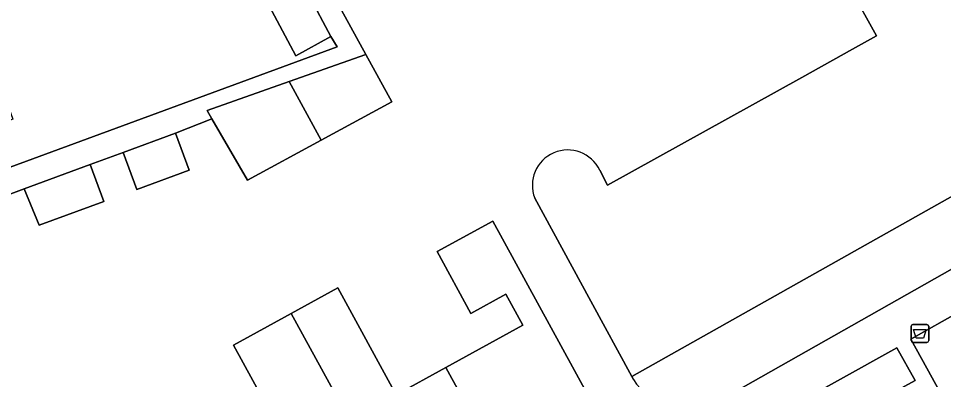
# Model space of a CAD drawing. Extents: x 159262 to 160143, y 383399 to 384319.
# Drawn here: x 159940.2 to 159992.1, y 383733.1 to 383753.3 of the extents above; entities that cross this region are included whole.
import ezdxf

# ---------------------------------------------------------------- set-up
doc = ezdxf.new("R2010")
doc.units = 0
for name, color, linetype in [('IMGEO_Afvalbak', 7, 'Continuous'), ('IMGEO_Erf', 7, 'Continuous'), ('IMGEO_Groenvoorziening', 7, 'Continuous'), ('IMGEO_Pand', 7, 'Continuous'), ('IMGEO_Voetpad_open', 7, 'Continuous')]:
    doc.layers.add(name, color=color, linetype=linetype)

msp = doc.modelspace()

# ---------------------------------------------------------------- linework, layer by layer
at = {"layer": 'IMGEO_Afvalbak'}
for p, q in [((159990.333, 383736.172), (159991.123, 383736.172)), ((159991.123, 383736.172), (159990.333, 383736.172)), ((159990.233, 383735.272), (159990.233, 383736.072)), ((159990.233, 383736.072), (159990.233, 383735.272)), ((159991.223, 383736.072), (159991.223, 383735.272)), ((159991.223, 383735.272), (159991.223, 383736.072)), ((159991.123, 383735.172), (159990.333, 383735.172)), ((159990.333, 383735.172), (159991.123, 383735.172))]:
    msp.add_line(p, q, dxfattribs=at)
msp.add_lwpolyline([(159990.376, 383735.886), (159991.08, 383735.886), (159990.931, 383735.416), (159990.525, 383735.416), (159990.376, 383735.886)], dxfattribs=at)
for centre, start, end in [((159990.333, 383736.072), 90, 180), ((159990.333, 383736.072), 90, 180), ((159991.123, 383736.072), 0, 90), ((159991.123, 383736.072), 360, 90), ((159990.333, 383735.272), 180, 270), ((159990.333, 383735.272), 180, 270), ((159991.123, 383735.272), 270, 0), ((159991.123, 383735.272), 270, 0)]:
    msp.add_arc(centre, 0.1, start, end, dxfattribs=at)
at = {"layer": 'IMGEO_Erf'}
for points in [[(159947.801, 383772.899), (159959.658, 383751.286), (159961.113, 383748.643), (159957.165, 383746.496), (159953.033, 383744.248), (159951.036, 383747.695), (159948.995, 383746.882), (159949.756, 383744.805), (159946.823, 383743.73), (159946.062, 383745.808), (159944.208, 383745.128), (159944.969, 383743.051), (159941.354, 383741.727), (159940.499, 383743.769), (159938.786, 383743.142)], [(159972.775, 383744.808), (159973.22, 383743.97), (159984.101, 383750), (159986.957, 383751.583), (159988.305, 383752.33), (159986.815, 383755.001), (159990.623, 383757.125), (159989.359, 383759.391)], [(159930.386, 383753.768), (159931.252, 383751.391), (159937.655, 383753.727), (159938.741, 383750.773), (159939.081, 383749.847), (159939.88, 383747.671), (159933.464, 383745.318), (159934.314, 383743.001), (159958.049, 383751.715), (159957.705, 383752.292), (159955.734, 383751.212), (159953.216, 383755.963)], [(159974.673, 383733.095), (159974.582, 383733.262), (159972.278, 383737.485), (159969.133, 383743.25)], [(159955.5, 383729.088), (159952.249, 383735.023), (159955.484, 383736.796), (159958.089, 383738.223), (159961.365, 383732.243), (159964.141, 383733.764), (159968.468, 383736.135), (159967.518, 383737.869), (159965.556, 383736.795), (159963.66, 383740.257), (159966.779, 383741.965), (159971.246, 383733.809), (159973.648, 383729.424)]]:
    msp.add_lwpolyline(points, dxfattribs=at)
for centre, radius, start, end in [((159970.982, 383743.963), 1.982, 25.245, 201.0762), ((159977.766, 383735.025), 3.646, 211.9652, 286.9771)]:
    msp.add_arc(centre, radius, start, end, dxfattribs=at)
at = {"layer": 'IMGEO_Groenvoorziening'}
for points in [[(159995.654, 383744.59), (159995.396, 383744.957), (159974.582, 383733.262), (159974.673, 383733.095)], [(159978.831, 383731.538), (159994.527, 383740.405)], [(159994.537, 383734.441), (159994.294, 383734.586), (159993.008, 383736.914), (159990.213, 383735.347), (159992.522, 383731.189), (159994.969, 383732.53)]]:
    msp.add_lwpolyline(points, dxfattribs=at)
msp.add_lwpolyline([(159989.431, 383734.872), (159979.627, 383729.424), (159980.616, 383727.637), (159990.465, 383733.029)], close=True, dxfattribs=at)
msp.add_arc((159977.766, 383735.025), 3.646, 211.9652, 286.9771, dxfattribs=at)
at = {"layer": 'IMGEO_Pand'}
for points in [[(159969.133, 383743.25), (159972.278, 383737.485), (159974.582, 383733.262), (159995.396, 383744.957), (160003.575, 383749.528), (160007.732, 383751.865), (160028.779, 383763.699)], [(159989.359, 383759.391), (159990.623, 383757.125), (159986.815, 383755.001), (159988.305, 383752.33), (159986.957, 383751.583), (159984.101, 383750), (159973.22, 383743.97), (159972.775, 383744.808)]]:
    msp.add_lwpolyline(points, dxfattribs=at)
for points in [[(159955.275, 383756.876), (159954.581, 383756.568), (159953.216, 383755.963), (159955.734, 383751.212), (159957.705, 383752.292)], [(159955.37, 383749.772), (159957.165, 383746.496), (159961.113, 383748.643), (159959.658, 383751.286)], [(159955.37, 383749.772), (159950.774, 383748.148), (159951.036, 383747.695), (159953.033, 383744.248), (159957.165, 383746.496)], [(159946.062, 383745.808), (159946.823, 383743.73), (159949.756, 383744.805), (159948.995, 383746.882)], [(159940.499, 383743.769), (159941.354, 383741.727), (159944.969, 383743.051), (159944.208, 383745.128)], [(159964.141, 383733.764), (159968.521, 383725.771), (159971.829, 383727.583), (159971.474, 383728.233), (159973.648, 383729.424), (159971.246, 383733.809), (159966.779, 383741.965), (159963.66, 383740.257), (159965.556, 383736.795), (159967.518, 383737.869), (159968.468, 383736.135)], [(159964.141, 383733.764), (159961.365, 383732.243), (159958.089, 383738.223), (159955.484, 383736.796), (159962.824, 383723.399), (159967.254, 383725.826), (159967.57, 383725.25), (159968.521, 383725.771)], [(159955.484, 383736.796), (159952.249, 383735.023), (159955.5, 383729.088), (159953.356, 383727.914), (159957.444, 383720.452), (159962.824, 383723.399)]]:
    msp.add_lwpolyline(points, close=True, dxfattribs=at)
msp.add_arc((159970.982, 383743.963), 1.982, 25.245, 201.0762, dxfattribs=at)
at = {"layer": 'IMGEO_Voetpad_open'}
for points in [[(159955.275, 383756.876), (159957.705, 383752.292), (159958.049, 383751.715), (159934.314, 383743.001), (159931.029, 383741.795), (159926.33, 383740.072), (159928.262, 383734.749), (159931.075, 383735.77), (159930.368, 383737.701), (159929.607, 383739.779), (159934.142, 383741.44), (159938.786, 383743.142), (159940.499, 383743.769), (159944.208, 383745.128), (159946.062, 383745.808), (159948.995, 383746.882), (159951.036, 383747.695), (159950.774, 383748.148), (159955.37, 383749.772), (159959.658, 383751.286), (159947.801, 383772.899)], [(160028.249, 383759.288), (160011.487, 383750), (159994.527, 383740.405), (159978.831, 383731.538), (159971.829, 383727.583), (159968.521, 383725.771), (159967.57, 383725.25), (159955.18, 383718.465), (159948.249, 383714.669), (159946.999, 383713.984), (159943.691, 383712.172), (159941.752, 383711.19), (159937.58, 383708.929), (159935.975, 383707.683), (159934.209, 383706.21), (159934.314, 383705.938), (159934.625, 383705.198)], [(159987.522, 383728.468), (159987.648, 383728.517), (159992.522, 383731.189), (159990.213, 383735.347), (159993.008, 383736.914), (159994.294, 383734.586), (159994.537, 383734.441)]]:
    msp.add_lwpolyline(points, dxfattribs=at)
msp.add_lwpolyline([(159990.465, 383733.029), (159980.616, 383727.637), (159979.627, 383729.424), (159989.431, 383734.872)], close=True, dxfattribs=at)

doc.saveas('drawing.dxf')
